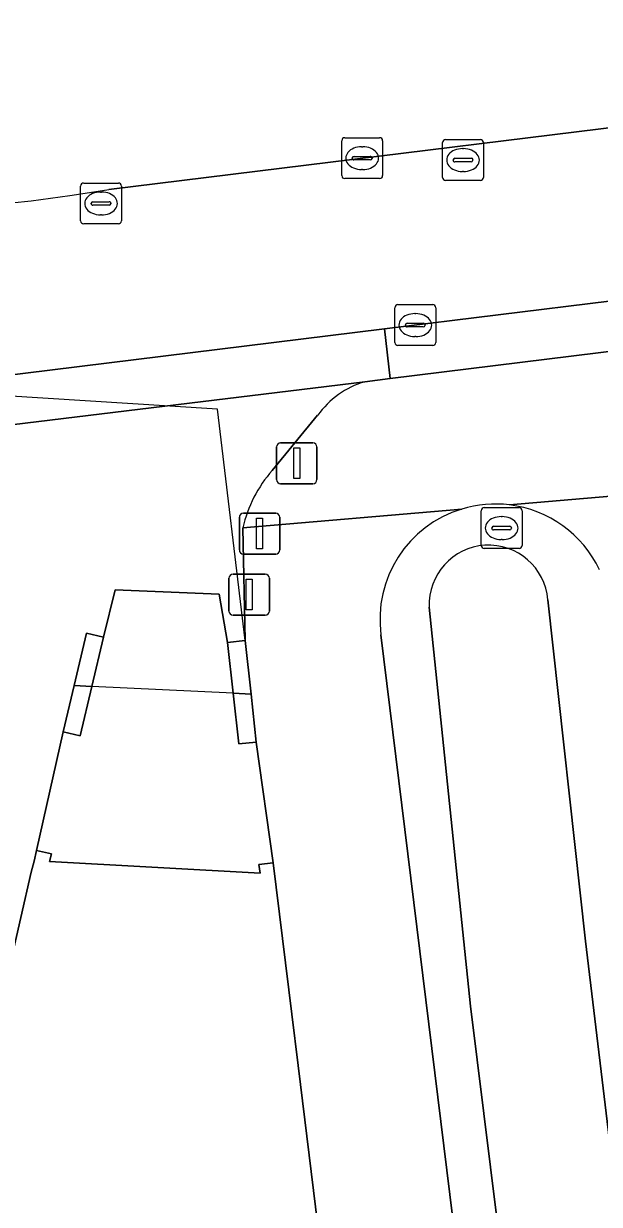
# Model space of a CAD drawing. Extents: x 161477 to 163040, y 383680 to 384871.
# Drawn here: x 161985.69 to 161999.79, y 383995.35 to 384024.24 of the extents above; entities that cross this region are included whole.
import ezdxf

# ---------------------------------------------------------------- set-up
doc = ezdxf.new("R2010")
doc.units = 0
for name, color, linetype in [('IMGEO_Afsluitpaal', 7, 'Continuous'), ('IMGEO_Berm_groen', 7, 'Continuous'), ('IMGEO_Kolk', 7, 'Continuous'), ('IMGEO_Loofbos', 7, 'Continuous'), ('IMGEO_Muur', 7, 'Continuous'), ('IMGEO_Oever', 7, 'Continuous'), ('IMGEO_Pand', 7, 'Continuous'), ('IMGEO_Pand_overbouw', 7, 'Continuous'), ('IMGEO_Rijbaan_lokaal_gesloten', 7, 'Continuous'), ('IMGEO_Rijbaan_lokaal_open', 7, 'Continuous'), ('IMGEO_Rioolput', 7, 'Continuous'), ('IMGEO_Voetpad_open', 7, 'Continuous'), ('IMGEO_Waterloop', 7, 'Continuous')]:
    doc.layers.add(name, color=color, linetype=linetype)

msp = doc.modelspace()

# ---------------------------------------------------------------- linework, layer by layer
at = {"layer": 'IMGEO_Afsluitpaal'}
for p, q in [((161991.885, 384013.082), (161991.885, 384013.882)), ((161991.885, 384013.882), (161991.885, 384013.082)), ((161991.985, 384013.982), (161992.775, 384013.982)), ((161992.775, 384013.982), (161991.985, 384013.982)), ((161992.875, 384013.882), (161992.875, 384013.082)), ((161992.875, 384013.082), (161992.875, 384013.882)), ((161992.775, 384012.982), (161991.985, 384012.982)), ((161991.985, 384012.982), (161992.775, 384012.982)), ((161990.974, 384011.361), (161990.974, 384012.161)), ((161990.974, 384012.161), (161990.974, 384011.361)), ((161991.074, 384012.261), (161991.864, 384012.261)), ((161991.864, 384012.261), (161991.074, 384012.261)), ((161991.964, 384012.161), (161991.964, 384011.361)), ((161991.964, 384011.361), (161991.964, 384012.161)), ((161991.864, 384011.261), (161991.074, 384011.261)), ((161991.074, 384011.261), (161991.864, 384011.261)), ((161990.72, 384009.868), (161990.72, 384010.668)), ((161990.72, 384010.668), (161990.72, 384009.868)), ((161990.82, 384010.768), (161991.61, 384010.768)), ((161991.61, 384010.768), (161990.82, 384010.768)), ((161991.71, 384010.668), (161991.71, 384009.868)), ((161991.71, 384009.868), (161991.71, 384010.668)), ((161991.61, 384009.768), (161990.82, 384009.768)), ((161990.82, 384009.768), (161991.61, 384009.768))]:
    msp.add_line(p, q, dxfattribs=at)
for points in [[(161992.305, 384013.857), (161992.455, 384013.857), (161992.455, 384013.107), (161992.305, 384013.107), (161992.305, 384013.857)], [(161991.394, 384012.136), (161991.544, 384012.136), (161991.544, 384011.386), (161991.394, 384011.386), (161991.394, 384012.136)], [(161991.14, 384010.643), (161991.29, 384010.643), (161991.29, 384009.893), (161991.14, 384009.893), (161991.14, 384010.643)]]:
    msp.add_lwpolyline(points, dxfattribs=at)
for centre, start, end in [((161991.985, 384013.882), 90, 180), ((161991.985, 384013.882), 90, 180), ((161992.775, 384013.882), 0, 90), ((161992.775, 384013.882), 360, 90), ((161991.985, 384013.082), 180, 270), ((161991.985, 384013.082), 180, 270), ((161992.775, 384013.082), 270, 0), ((161992.775, 384013.082), 270, 0), ((161991.074, 384012.161), 90, 180), ((161991.074, 384012.161), 90, 180), ((161991.864, 384012.161), 0, 90), ((161991.864, 384012.161), 360, 90), ((161991.074, 384011.361), 180, 270), ((161991.074, 384011.361), 180, 270), ((161991.864, 384011.361), 270, 0), ((161991.864, 384011.361), 270, 0), ((161990.82, 384010.668), 90, 180), ((161990.82, 384010.668), 90, 180), ((161991.61, 384010.668), 0, 90), ((161991.61, 384010.668), 360, 90), ((161990.82, 384009.868), 180, 270), ((161990.82, 384009.868), 180, 270), ((161991.61, 384009.868), 270, 0), ((161991.61, 384009.868), 270, 0)]:
    msp.add_arc(centre, 0.1, start, end, dxfattribs=at)
at = {"layer": 'IMGEO_Berm_groen'}
for points in [[(161987.776, 384020.184), (162234.886, 384050.639)], [(162090.662, 384020.475), (162089.594, 384027.262), (162075.713, 384025.55), (162075.954, 384023.426), (162071.896, 384022.927), (162071.63, 384025.046), (162038.947, 384021.016), (162039.223, 384018.921), (162035.177, 384018.427), (162034.885, 384020.515), (161994.665, 384015.555), (161994.043, 384015.479)], [(161997.59, 384012.464), (162005.991, 384013.187), (162090.662, 384020.475)], [(161992.892, 384014.657), (161991.781, 384013.309)], [(161991.058, 384011.902), (161996.419, 384012.363)]]:
    msp.add_lwpolyline(points, dxfattribs=at)
for centre, radius, start, end in [((161981.375, 384057.405), 37.767, 256.4746, 279.7582), ((161994.681, 384013.369), 2.204, 106.8176, 144.2483), ((161994.236, 384011.158), 3.264, 138.7805, 166.826), ((161997.24, 384009.678), 2.808, 82.8501, 107.0092)]:
    msp.add_arc(centre, radius, start, end, dxfattribs=at)
at = {"layer": 'IMGEO_Kolk'}
for p, q in [((161993.481, 384020.523), (161993.481, 384021.375)), ((161993.556, 384021.449), (161994.408, 384021.449)), ((161994.482, 384021.375), (161994.482, 384020.523)), ((161993.969, 384021.229), (161993.994, 384021.229)), ((161993.74, 384020.943), (161993.74, 384020.955)), ((161994.178, 384020.906), (161993.78, 384020.906)), ((161993.783, 384020.992), (161994.181, 384020.992)), ((161994.224, 384020.955), (161994.224, 384020.943)), ((161993.992, 384020.669), (161993.967, 384020.669)), ((161994.408, 384020.449), (161993.556, 384020.449)), ((161994.782, 384016.438), (161994.782, 384017.29)), ((161994.857, 384017.364), (161995.709, 384017.364)), ((161995.783, 384017.29), (161995.783, 384016.438)), ((161995.27, 384017.144), (161995.295, 384017.144)), ((161995.041, 384016.858), (161995.041, 384016.87)), ((161995.479, 384016.821), (161995.081, 384016.821)), ((161995.084, 384016.907), (161995.482, 384016.907)), ((161995.525, 384016.87), (161995.525, 384016.858)), ((161995.293, 384016.584), (161995.268, 384016.584)), ((161995.709, 384016.364), (161994.857, 384016.364))]:
    msp.add_line(p, q, dxfattribs=at)
for points in [[(161993.481, 384020.523), (161993.481, 384021.375)], [(161993.556, 384021.449), (161994.408, 384021.449)], [(161994.482, 384021.375), (161994.482, 384020.523)], [(161994.408, 384020.449), (161993.556, 384020.449)], [(161994.782, 384016.438), (161994.782, 384017.29)], [(161994.857, 384017.364), (161995.709, 384017.364)], [(161995.783, 384017.29), (161995.783, 384016.438)], [(161995.709, 384016.364), (161994.857, 384016.364)]]:
    msp.add_lwpolyline(points, dxfattribs=at)
for centre, radius, start, end in [((161993.558, 384021.373), 0.0765, 91.552, 178.448), ((161993.558, 384021.373), 0.0765, 91.552, 178.448), ((161994.406, 384021.373), 0.0765, 1.552, 88.448), ((161994.406, 384021.373), 0.0765, 1.552, 88.448), ((161993.78, 384020.952), 0.0403, 85.8775, 175.7526), ((161993.777, 384020.942), 0.0366, 178.938, 274.7102), ((161994.181, 384020.949), 0.043, 264.8664, 352.4533), ((161994.185, 384020.954), 0.0386, 1.7309, 96.639), ((161993.558, 384020.525), 0.0765, 181.552, 268.448), ((161993.558, 384020.525), 0.0765, 181.552, 268.448), ((161994.406, 384020.525), 0.0765, 271.552, 358.448), ((161994.406, 384020.525), 0.0765, 271.552, 358.448), ((161994.859, 384017.288), 0.0765, 91.552, 178.448), ((161994.859, 384017.288), 0.0765, 91.552, 178.448), ((161995.707, 384017.288), 0.0765, 1.552, 88.448), ((161995.707, 384017.288), 0.0765, 1.552, 88.448), ((161995.081, 384016.867), 0.0403, 85.8775, 175.7526), ((161995.078, 384016.857), 0.0366, 178.938, 274.7102), ((161995.482, 384016.864), 0.043, 264.8664, 352.4533), ((161995.486, 384016.869), 0.0386, 1.7309, 96.639), ((161994.859, 384016.44), 0.0765, 181.552, 268.448), ((161994.859, 384016.44), 0.0765, 181.552, 268.448), ((161995.707, 384016.44), 0.0765, 271.552, 358.448), ((161995.707, 384016.44), 0.0765, 271.552, 358.448)]:
    msp.add_arc(centre, radius, start, end, dxfattribs=at)
for centre, major_axis, ratio, start_param, end_param in [((161993.968, 384020.949), (-0.387, 0.002), 0.722429, 4.712389, 7.853982), ((161993.993, 384020.949), (-0.39, 0.002), 0.717154, 1.570796, 4.712389), ((161995.269, 384016.864), (-0.387, 0.002), 0.722429, 4.712389, 7.853982), ((161995.294, 384016.864), (-0.39, 0.002), 0.717154, 1.570796, 4.712389)]:
    msp.add_ellipse(centre, major_axis=major_axis, ratio=ratio, start_param=start_param, end_param=end_param, dxfattribs=at)
at = {"layer": 'IMGEO_Loofbos'}
for points in [[(162005.991, 384013.187), (161997.59, 384012.464)], [(161996.419, 384012.363), (161991.058, 384011.902), (161991.117, 384009.147), (161991.261, 384007.832), (161991.39, 384006.662), (161991.801, 384003.707), (161992.257, 384000), (161992.411, 383998.745), (161997.814, 383954.725), (161998.351, 383950.362), (162000, 383942.855), (162000.031, 383937.464), (162010.847, 383939.506), (162010.903, 383939.211), (162014.37, 383939.952), (162011.763, 383939.868), (162008.65, 383939.901), (162006.367, 383940.099), (162005.22, 383940.5), (162004.153, 383941.124), (162003.206, 383942.488), (162002.728, 383944.84), (162001.352, 383953.251), (161994.442, 384009.283)]]:
    msp.add_lwpolyline(points, dxfattribs=at)
for centre, radius, start, end in [((161997.246, 384009.666), 2.819, 25.4652, 82.9831), ((161997.24, 384009.662), 2.823, 106.9003, 187.7082)]:
    msp.add_arc(centre, radius, start, end, dxfattribs=at)
at = {"layer": 'IMGEO_Muur'}
for points in [[(161987.359, 384008.019), (161987.644, 384009.227), (161987.23, 384009.325), (161986.927, 384008.042)], [(161990.687, 384009.099), (161990.824, 384007.857), (161991.261, 384007.832), (161991.117, 384009.147)]]:
    msp.add_lwpolyline(points, close=True, dxfattribs=at)
at = {"layer": 'IMGEO_Oever'}
for points in [[(161998.53, 384010.141), (161999.451, 384001.79), (162002.983, 383972.406)], [(162042.803, 383947.531), (162027.262, 383944.906), (162015.666, 383942.851), (162013.616, 383942.636), (162011.1, 383942.504), (162008.995, 383942.393), (162007.719, 383942.327), (162006.801, 383942.375), (162005.688, 383942.551), (162005.089, 383942.794), (162004.505, 383943.345), (162003.922, 383944.317), (162003.307, 383946.553), (161996.633, 384000.203), (161995.622, 384009.962)], [(161994.442, 384009.283), (162001.352, 383953.251), (162002.728, 383944.84), (162003.206, 383942.488), (162004.153, 383941.124), (162005.22, 383940.5), (162006.367, 383940.099), (162008.65, 383939.901), (162011.763, 383939.868), (162014.37, 383939.952), (162015.376, 383940.165), (162020.108, 383940.9)]]:
    msp.add_lwpolyline(points, dxfattribs=at)
for centre, radius, start, end in [((161997.24, 384009.678), 2.808, 82.8501, 107.0092), ((161997.246, 384009.666), 2.819, 25.4652, 82.9831), ((161997.24, 384009.662), 2.823, 106.9003, 187.7082), ((161997.078, 384010.022), 1.457, 4.6932, 182.3515)]:
    msp.add_arc(centre, radius, start, end, dxfattribs=at)
at = {"layer": 'IMGEO_Pand'}
for points in [[(161987.359, 384008.019), (161986.927, 384008.042), (161986.659, 384006.909), (161987.073, 384006.811)], [(161991.261, 384007.832), (161990.824, 384007.857), (161990.96, 384006.614), (161991.39, 384006.662)]]:
    msp.add_lwpolyline(points, close=True, dxfattribs=at)
for points in [[(161992.411, 383998.745), (161992.257, 384000), (161991.801, 384003.707), (161991.454, 384003.664), (161991.48, 384003.456), (161986.327, 384003.735), (161986.378, 384003.925), (161986.011, 384004.007), (161985.946, 384003.746), (161985.88, 384003.477), (161985.371, 384001.262), (161985.079, 384000), (161984.214, 383996.262), (161977.701, 383995.458)], [(161991.526, 383954.596), (161991.65, 383953.96), (161997.814, 383954.725), (161992.411, 383998.745)]]:
    msp.add_lwpolyline(points, dxfattribs=at)
at = {"layer": 'IMGEO_Pand_overbouw'}
msp.add_lwpolyline([(161977.701, 383995.458), (161984.214, 383996.262), (161985.079, 384000), (161985.371, 384001.262), (161985.88, 384003.477), (161985.946, 384003.746), (161986.011, 384004.007), (161986.378, 384003.925), (161986.327, 384003.735), (161991.48, 384003.456), (161991.454, 384003.664), (161991.801, 384003.707), (161991.39, 384006.662), (161991.261, 384007.832), (161991.117, 384009.147), (161990.439, 384014.803), (161970.21, 384016.077), (161963.654, 384015.417)], dxfattribs=at)
msp.add_lwpolyline([(161991.39, 384006.662), (161990.96, 384006.614), (161990.824, 384007.857), (161987.359, 384008.019), (161987.073, 384006.811), (161986.659, 384006.909), (161986.011, 384004.007), (161986.378, 384003.925), (161986.327, 384003.735), (161991.48, 384003.456), (161991.454, 384003.664), (161991.801, 384003.707)], close=True, dxfattribs=at)
at = {"layer": 'IMGEO_Rijbaan_lokaal_gesloten'}
for points in [[(162234.886, 384050.639), (161987.776, 384020.184)], [(161981.63, 384015.178), (161994.527, 384016.771), (162120.907, 384032.335), (162136.714, 384034.256), (162236.067, 384046.546)]]:
    msp.add_lwpolyline(points, dxfattribs=at)
msp.add_arc((161981.375, 384057.405), 37.767, 256.4746, 279.7582, dxfattribs=at)
at = {"layer": 'IMGEO_Rijbaan_lokaal_open'}
for points in [[(161994.043, 384015.479), (161982.034, 384014.017), (161982.035, 384013.809), (161982.035, 384013.634), (161982.035, 384011.125), (161981.148, 384011.125), (161981.124, 384013.033), (161968.843, 384013.634), (161966.65, 384013.634), (161966.691, 384012.851), (161966.417, 384012.822), (161965.157, 384012.69), (161964.939, 384014.793), (161964.705, 384017.045)], [(161991.781, 384013.309), (161992.892, 384014.657)], [(161952.749, 384005.163), (161962.246, 384006.341), (161962.423, 384004.917), (161963.181, 383998.816), (161965.556, 383999.127), (161982.473, 384000.882), (161985.371, 384001.262), (161985.88, 384003.477), (161985.946, 384003.746), (161986.011, 384004.007), (161986.659, 384006.909), (161986.927, 384008.042), (161987.23, 384009.325), (161987.644, 384009.227), (161987.93, 384010.387), (161990.476, 384010.279), (161990.687, 384009.099), (161991.117, 384009.147), (161991.058, 384011.902)]]:
    msp.add_lwpolyline(points, dxfattribs=at)
for centre, radius, start, end in [((161994.681, 384013.369), 2.204, 106.8176, 144.2483), ((161994.236, 384011.158), 3.264, 138.7805, 166.826)]:
    msp.add_arc(centre, radius, start, end, dxfattribs=at)
at = {"layer": 'IMGEO_Rioolput'}
for p, q in [((161995.951, 384020.476), (161995.951, 384021.328)), ((161996.026, 384021.402), (161996.878, 384021.402)), ((161996.952, 384021.328), (161996.952, 384020.476)), ((161996.439, 384021.182), (161996.464, 384021.182)), ((161996.21, 384020.896), (161996.21, 384020.908)), ((161996.648, 384020.859), (161996.25, 384020.859)), ((161996.253, 384020.945), (161996.651, 384020.945)), ((161996.694, 384020.908), (161996.694, 384020.896)), ((161996.462, 384020.622), (161996.437, 384020.622)), ((161987.087, 384019.414), (161987.087, 384020.266)), ((161987.162, 384020.34), (161988.014, 384020.34)), ((161988.088, 384020.266), (161988.088, 384019.414)), ((161996.878, 384020.402), (161996.026, 384020.402)), ((161987.389, 384019.883), (161987.787, 384019.883)), ((161987.575, 384020.12), (161987.6, 384020.12)), ((161987.346, 384019.834), (161987.346, 384019.846)), ((161987.784, 384019.797), (161987.386, 384019.797)), ((161987.83, 384019.846), (161987.83, 384019.834)), ((161988.014, 384019.34), (161987.162, 384019.34)), ((161987.598, 384019.56), (161987.573, 384019.56)), ((161996.972, 384012.397), (161997.824, 384012.397)), ((161996.897, 384011.471), (161996.897, 384012.323)), ((161997.385, 384012.177), (161997.41, 384012.177)), ((161997.898, 384012.323), (161997.898, 384011.471)), ((161997.156, 384011.891), (161997.156, 384011.903)), ((161997.594, 384011.854), (161997.196, 384011.854)), ((161997.199, 384011.94), (161997.597, 384011.94)), ((161997.64, 384011.903), (161997.64, 384011.891)), ((161997.408, 384011.617), (161997.383, 384011.617)), ((161997.824, 384011.397), (161996.972, 384011.397))]:
    msp.add_line(p, q, dxfattribs=at)
for points in [[(161995.951, 384020.476), (161995.951, 384021.328)], [(161996.026, 384021.402), (161996.878, 384021.402)], [(161996.952, 384021.328), (161996.952, 384020.476)], [(161987.087, 384019.414), (161987.087, 384020.266)], [(161987.162, 384020.34), (161988.014, 384020.34)], [(161988.088, 384020.266), (161988.088, 384019.414)], [(161996.878, 384020.402), (161996.026, 384020.402)], [(161988.014, 384019.34), (161987.162, 384019.34)], [(161996.972, 384012.397), (161997.824, 384012.397)], [(161996.897, 384011.471), (161996.897, 384012.323)], [(161997.898, 384012.323), (161997.898, 384011.471)], [(161997.824, 384011.397), (161996.972, 384011.397)]]:
    msp.add_lwpolyline(points, dxfattribs=at)
for centre, radius, start, end in [((161996.028, 384021.326), 0.0765, 91.552, 178.448), ((161996.028, 384021.326), 0.0765, 91.552, 178.448), ((161996.876, 384021.326), 0.0765, 1.552, 88.448), ((161996.876, 384021.326), 0.0765, 1.552, 88.448), ((161996.25, 384020.905), 0.0403, 85.8775, 175.7526), ((161996.247, 384020.895), 0.0366, 178.938, 274.7102), ((161996.651, 384020.902), 0.043, 264.8664, 352.4533), ((161996.655, 384020.907), 0.0386, 1.7309, 96.639), ((161996.028, 384020.478), 0.0765, 181.552, 268.448), ((161996.028, 384020.478), 0.0765, 181.552, 268.448), ((161996.876, 384020.478), 0.0765, 271.552, 358.448), ((161996.876, 384020.478), 0.0765, 271.552, 358.448), ((161987.164, 384020.264), 0.0765, 91.552, 178.448), ((161987.164, 384020.264), 0.0765, 91.552, 178.448), ((161988.012, 384020.264), 0.0765, 1.552, 88.448), ((161988.012, 384020.264), 0.0765, 1.552, 88.448), ((161987.386, 384019.843), 0.0403, 85.8775, 175.7526), ((161987.791, 384019.845), 0.0386, 1.7309, 96.639), ((161987.383, 384019.833), 0.0366, 178.938, 274.7102), ((161987.787, 384019.84), 0.043, 264.8664, 352.4533), ((161987.164, 384019.416), 0.0765, 181.552, 268.448), ((161987.164, 384019.416), 0.0765, 181.552, 268.448), ((161988.012, 384019.416), 0.0765, 271.552, 358.448), ((161988.012, 384019.416), 0.0765, 271.552, 358.448), ((161996.974, 384012.321), 0.0765, 91.552, 178.448), ((161996.974, 384012.321), 0.0765, 91.552, 178.448), ((161997.822, 384012.321), 0.0765, 1.552, 88.448), ((161997.822, 384012.321), 0.0765, 1.552, 88.448), ((161997.196, 384011.9), 0.0403, 85.8775, 175.7526), ((161997.193, 384011.89), 0.0366, 178.938, 274.7102), ((161997.597, 384011.897), 0.043, 264.8664, 352.4533), ((161997.601, 384011.902), 0.0386, 1.7309, 96.639), ((161996.974, 384011.473), 0.0765, 181.552, 268.448), ((161996.974, 384011.473), 0.0765, 181.552, 268.448), ((161997.822, 384011.473), 0.0765, 271.552, 358.448), ((161997.822, 384011.473), 0.0765, 271.552, 358.448)]:
    msp.add_arc(centre, radius, start, end, dxfattribs=at)
for centre, major_axis, ratio, start_param, end_param in [((161996.438, 384020.902), (-0.387, 0.002), 0.722429, 4.712389, 7.853982), ((161996.463, 384020.902), (-0.39, 0.002), 0.717154, 1.570796, 4.712389), ((161987.574, 384019.84), (-0.387, 0.002), 0.722429, 4.712389, 7.853982), ((161987.599, 384019.84), (-0.39, 0.002), 0.717154, 1.570796, 4.712389), ((161997.384, 384011.897), (-0.387, 0.002), 0.722429, 4.712389, 7.853982), ((161997.409, 384011.897), (-0.39, 0.002), 0.717154, 1.570796, 4.712389)]:
    msp.add_ellipse(centre, major_axis=major_axis, ratio=ratio, start_param=start_param, end_param=end_param, dxfattribs=at)
at = {"layer": 'IMGEO_Voetpad_open'}
for points in [[(162071.63, 384025.046), (162075.713, 384025.55), (162089.594, 384027.262), (162102.443, 384028.847), (162120.725, 384031.102), (162121.074, 384031.145), (162120.907, 384032.335), (161994.527, 384016.771), (161994.665, 384015.555), (162034.885, 384020.515), (162038.947, 384021.016)], [(161994.043, 384015.479), (161994.665, 384015.555), (161994.527, 384016.771), (161981.63, 384015.178), (161981.753, 384013.983), (161982.034, 384014.017)], [(161990.824, 384007.857), (161990.687, 384009.099), (161990.476, 384010.279), (161987.93, 384010.387), (161987.644, 384009.227), (161987.359, 384008.019), (161987.073, 384006.811), (161986.659, 384006.909), (161986.011, 384004.007), (161986.378, 384003.925), (161986.327, 384003.735), (161991.48, 384003.456), (161991.454, 384003.664), (161991.801, 384003.707), (161991.39, 384006.662), (161990.96, 384006.614)]]:
    msp.add_lwpolyline(points, close=True, dxfattribs=at)
at = {"layer": 'IMGEO_Waterloop'}
for points in [[(161999.451, 384001.79), (161998.53, 384010.141)], [(161995.622, 384009.962), (161996.633, 384000.203), (162003.307, 383946.553), (162003.922, 383944.317), (162004.505, 383943.345), (162005.089, 383942.794), (162005.688, 383942.551), (162006.801, 383942.375), (162007.719, 383942.327), (162008.995, 383942.393), (162011.1, 383942.504), (162013.616, 383942.636), (162015.666, 383942.851), (162027.262, 383944.906), (162042.803, 383947.531)], [(162041.784, 383950.352), (162040.244, 383950.118), (162032.717, 383949.115), (162029.484, 383948.684), (162027.598, 383948.283), (162024.219, 383947.748), (162011.256, 383945.517), (162010.559, 383945.48), (162009.542, 383945.48), (162008.468, 383945.893), (162007.646, 383946.426), (162006.626, 383947.686), (162006.06, 383948.918), (162002.983, 383972.406), (161999.451, 384001.79)]]:
    msp.add_lwpolyline(points, dxfattribs=at)
msp.add_arc((161997.078, 384010.022), 1.457, 4.6932, 182.3515, dxfattribs=at)

doc.saveas('drawing.dxf')
